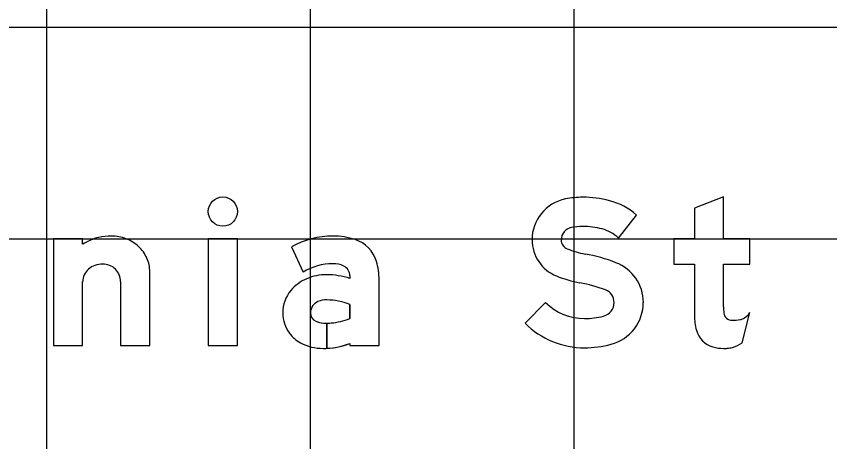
# Model space of a CAD drawing. Extents: x 2193008 to 2198143, y 1236112 to 1237864.
# Drawn here: x 2194655.46 to 2194661.63, y 1237207.57 to 1237210.79 of the extents above; entities that cross this region are included whole.
import ezdxf

# ---------------------------------------------------------------- set-up
doc = ezdxf.new("R2010")
doc.units = 0
for name, color, linetype in [('GSBWFILL', 7, 'Continuous'), ('GSCOLORFILL', 7, 'Continuous'), ('GSOUTLINE', 7, 'Continuous'), ('M-ROADS', 7, 'Continuous')]:
    doc.layers.add(name, color=color, linetype=linetype)

msp = doc.modelspace()

# ---------------------------------------------------------------- linework, layer by layer
at = {"layer": 'GSBWFILL'}
for p, q in [((2194656.248, 1237208.7822), (2194656.248, 1237208.2966)), ((2194660.9619, 1237208.3172), (2194661.0201, 1237208.5464))]:
    msp.add_line(p, q, dxfattribs=at)
for points in [[(2194660.8208, 1237208.59), (2194660.8208, 1237208.9139), (2194661.0201, 1237208.9139), (2194661.0201, 1237209.1049), (2194660.8208, 1237209.1049), (2194660.8208, 1237209.4232), (2194660.5994, 1237209.3392), (2194660.5994, 1237209.1049), (2194660.4444, 1237209.1049), (2194660.4444, 1237208.9139), (2194660.5994, 1237208.9139), (2194660.5994, 1237208.5231)], [(2194660.0237, 1237209.1116), (2194660.1606, 1237209.2863)], [(2194655.9601, 1237209.0649), (2194655.9601, 1237209.1049), (2194655.7387, 1237209.1049), (2194655.7387, 1237208.2966), (2194655.9601, 1237208.2966), (2194655.9601, 1237208.7822)], [(2194657.5436, 1237209.0439), (2194657.6325, 1237208.852)], [(2194656.248, 1237208.2966), (2194656.4694, 1237208.2966), (2194656.4694, 1237208.8551)], [(2194657.9863, 1237208.825), (2194657.9863, 1237208.8046)], [(2194657.9863, 1237208.3121), (2194657.9863, 1237208.2966), (2194658.2078, 1237208.2966), (2194658.2078, 1237208.7962)], [(2194659.4709, 1237208.622), (2194659.315, 1237208.4647)], [(2194657.9863, 1237208.6086), (2194657.9863, 1237208.501)], [(2194657.812, 1237208.2752), (2194657.812, 1237208.4652)], [(2194657.812, 1237208.4652), (2194657.812, 1237208.2752)]]:
    msp.add_lwpolyline(points, dxfattribs=at)
msp.add_lwpolyline([(2194656.9123, 1237208.2966), (2194657.1338, 1237208.2966), (2194657.1338, 1237209.1049), (2194656.9123, 1237209.1049)], close=True, dxfattribs=at)
for centre, radius, start, end in [((2194659.7523, 1237208.769), 0.6523, 90, 101.61719), ((2194659.7523, 1237208.6214), 0.7999, 75.27778, 90), ((2194659.6848, 1237209.0972), 0.3172, 101.61719, 180), ((2194659.8265, 1237208.9039), 0.5078, 48.85971, 75.27778), ((2194659.6848, 1237209.0972), 0.0957, 101.61719, 180), ((2194659.7523, 1237208.769), 0.4308, 90, 101.61719), ((2194659.7523, 1237208.6214), 0.5784, 75.27778, 90), ((2194659.8265, 1237208.9039), 0.2864, 46.49255, 75.27778), ((2194659.6615, 1237209.0972), 0.2938, 180, 248.20794), ((2194659.6615, 1237209.0972), 0.0724, 180, 248.20794), ((2194659.9028, 1237209.7008), 0.7224, 248.20794, 259.44884), ((2194659.5237, 1237207.6654), 1.348, 69.11292, 79.44884), ((2194659.8893, 1237208.6234), 0.3226, 0, 69.11292), ((2194659.9028, 1237209.7008), 0.9438, 248.20794, 259.44884), ((2194659.5237, 1237207.6654), 1.1265, 69.11292, 79.44884), ((2194659.8893, 1237208.6234), 0.1011, 360, 69.11292), ((2194659.7658, 1237208.9195), 0.4189, 225.25279, 270), ((2194659.8829, 1237208.6234), 0.1075, 284.89259, 360), ((2194659.8829, 1237208.6234), 0.3289, 284.89259, 360), ((2194659.7658, 1237209.0638), 0.5632, 270, 284.89259), ((2194659.7658, 1237208.9195), 0.6403, 225.25279, 270), ((2194659.7658, 1237209.0638), 0.7846, 270, 284.89259)]:
    msp.add_arc(centre, radius, start, end, dxfattribs=at)
msp.add_ellipse((2194657.0231, 1237209.3125), major_axis=(0, 0.1107), ratio=0.999984, dxfattribs=at)
for centre, major_axis, ratio, start_param, end_param in [((2194656.1743, 1237208.7286), (0, 0.3987), 0.999995, 0.235088, 0.567132), ((2194656.1781, 1237208.6841), (0, 0.4429), 0.999995, 0, 0.219986), ((2194656.1781, 1237208.8153), (0, 0.3117), 0.999995, 5.914285, 6.283185), ((2194656.1856, 1237208.8347), (0, 0.2909), 0.999995, 5.532258, 5.914285), ((2194657.8577, 1237208.4924), (0, 0.6347), 0.999994, 0, 0.517719), ((2194657.8577, 1237208.585), (0, 0.542), 0.999994, 5.96613, 6.283185), ((2194656.1972, 1237208.8471), (0, 0.2739), 0.999995, 5.130076, 5.532258), ((2194657.949, 1237208.8633), (0, 0.2491), 0.999994, 4.997165, 5.96613), ((2194656.2152, 1237208.8551), (0, 0.2542), 0.999995, 4.712389, 5.130076), ((2194657.8657, 1237208.7491), (0, 0.1678), 0.999994, 5.822746, 6.330435), ((2194657.7198, 1237208.7962), (0, 0.4879), 0.999994, 4.712389, 4.997165), ((2194656.0932, 1237208.7738), (0, 0.1349), 0.999995, 0.715718, 1.126231), ((2194656.1046, 1237208.7606), (0, 0.1524), 0.999995, 0.345704, 0.715718), ((2194656.112, 1237208.74), (0, 0.1743), 0.999995, 0, 0.345704), ((2194656.112, 1237208.7744), (0, 0.1399), 0.999995, 5.900624, 6.283185), ((2194656.1136, 1237208.7782), (0, 0.1358), 0.999995, 5.51227, 5.900624), ((2194656.1159, 1237208.7807), (0, 0.1324), 0.999995, 5.115435, 5.51227), ((2194657.8577, 1237208.4924), (0, 0.4243), 0.999994, 0, 0.559495), ((2194657.9033, 1237208.825), (0, 0.083), 0.999994, 4.712389, 5.822746), ((2194656.0755, 1237208.7822), (0, 0.1153), 0.999995, 1.126231, 1.570796), ((2194656.1196, 1237208.7822), (0, 0.1284), 0.999995, 4.712389, 5.115435), ((2194657.7827, 1237208.5104), (0, 0.3175), 0.999994, 0.399285, 0.87593), ((2194657.8087, 1237208.4539), (0, 0.3797), 0.999994, 0, 0.404512), ((2194657.8087, 1237208.2745), (0, 0.559), 0.999994, 5.959871, 6.283185), ((2194657.7437, 1237208.5429), (0, 0.2667), 0.999994, 0.87593, 1.570796), ((2194657.7815, 1237208.5432), (0, 0.0941), 0.999994, 0.408547, 1.530785), ((2194657.8077, 1237208.4826), (0, 0.1601), 0.999994, 6.259455, 6.691732), ((2194657.7961, 1237208.0985), (0, 0.5444), 0.999994, 5.926185, 6.254823), ((2194662.207, 1237208.59), (0, 1.3862), 0.999997, 1.570796, 1.606005), ((2194657.7319, 1237208.5429), (0, 0.2549), 0.999994, 1.570796, 2.21394), ((2194657.7876, 1237208.5429), (0, 0.1002), 0.999994, 1.530785, 1.570796), ((2194657.7538, 1237208.5429), (0, 0.0664), 0.999994, 1.570796, 2.757027), ((2194657.7991, 1237208.9773), (0, 0.5118), 0.999994, 3.228562, 3.516221), ((2194661.0291, 1237208.5231), (0, 0.4297), 0.999997, 1.570796, 1.830698), ((2194660.8844, 1237208.552), (0, 0.0637), 0.999997, 1.74085, 2.407828), ((2194660.8865, 1237208.5542), (0, 0.0667), 0.999997, 2.407828, 3.141593), ((2194660.8865, 1237208.8373), (0, 0.3497), 0.999997, 3.141593, 3.310762), ((2194660.9313, 1237208.5744), (0, 0.083), 0.999997, 3.310762, 3.756278), ((2194660.8744, 1237208.6551), (0, 0.1818), 0.999997, 3.756278, 4.071638), ((2194657.812, 1237208.6866), (0, 0.2214), 0.999994, 2.757027, 3.141593), ((2194657.812, 1237208.6866), (0, 0.2214), 0.999994, 3.141843, 3.28451), ((2194657.7545, 1237208.5599), (0, 0.2832), 0.999994, 2.21394, 2.611125), ((2194660.7877, 1237208.4589), (0, 0.1799), 0.999997, 1.830698, 2.869526), ((2194657.7835, 1237208.6555), (0, 0.381), 0.999994, 2.672443, 3.141593), ((2194657.7835, 1237208.8396), (0, 0.5652), 0.999994, 3.192057, 3.508644), ((2194660.8137, 1237208.535), (0, 0.2634), 0.999997, 3.427755, 3.738844), ((2194657.7835, 1237208.8396), (0, 0.5652), 0.999994, 3.141593, 3.191959), ((2194660.8208, 1237208.5777), (0, 0.3032), 0.999997, 2.869526, 3.141593), ((2194660.8208, 1237208.7111), (0, 0.4367), 0.999997, 3.141593, 3.205734), ((2194660.8373, 1237208.4549), (0, 0.1799), 0.999997, 3.205734, 3.427755)]:
    msp.add_ellipse(centre, major_axis=major_axis, ratio=ratio, start_param=start_param, end_param=end_param, dxfattribs=at)
at = {"layer": 'GSCOLORFILL'}
for p, q in [((2194650.9579, 1237210.7109), (2194672.4364, 1237210.7109)), ((2194656.248, 1237208.7822), (2194656.248, 1237208.2966)), ((2194660.9619, 1237208.3172), (2194661.0201, 1237208.5464))]:
    msp.add_line(p, q, dxfattribs=at)
for points in [[(2194660.8208, 1237208.59), (2194660.8208, 1237208.9139), (2194661.0201, 1237208.9139), (2194661.0201, 1237209.1049), (2194660.8208, 1237209.1049), (2194660.8208, 1237209.4232), (2194660.5994, 1237209.3392), (2194660.5994, 1237209.1049), (2194660.4444, 1237209.1049), (2194660.4444, 1237208.9139), (2194660.5994, 1237208.9139), (2194660.5994, 1237208.5231)], [(2194660.0237, 1237209.1116), (2194660.1606, 1237209.2863)], [(2194655.9601, 1237209.0649), (2194655.9601, 1237209.1049), (2194655.7387, 1237209.1049), (2194655.7387, 1237208.2966), (2194655.9601, 1237208.2966), (2194655.9601, 1237208.7822)], [(2194657.5436, 1237209.0439), (2194657.6325, 1237208.852)], [(2194656.248, 1237208.2966), (2194656.4694, 1237208.2966), (2194656.4694, 1237208.8551)], [(2194657.9863, 1237208.825), (2194657.9863, 1237208.8046)], [(2194657.9863, 1237208.3121), (2194657.9863, 1237208.2966), (2194658.2078, 1237208.2966), (2194658.2078, 1237208.7962)], [(2194659.4709, 1237208.622), (2194659.315, 1237208.4647)], [(2194657.9863, 1237208.6086), (2194657.9863, 1237208.501)], [(2194657.812, 1237208.2752), (2194657.812, 1237208.4652)], [(2194657.812, 1237208.4652), (2194657.812, 1237208.2752)]]:
    msp.add_lwpolyline(points, dxfattribs=at)
msp.add_lwpolyline([(2194656.9123, 1237208.2966), (2194657.1338, 1237208.2966), (2194657.1338, 1237209.1049), (2194656.9123, 1237209.1049)], close=True, dxfattribs=at)
for centre, radius, start, end in [((2194659.7523, 1237208.769), 0.6523, 90, 101.61719), ((2194659.7523, 1237208.6214), 0.7999, 75.27778, 90), ((2194659.6848, 1237209.0972), 0.3172, 101.61719, 180), ((2194659.8265, 1237208.9039), 0.5078, 48.85971, 75.27778), ((2194659.6848, 1237209.0972), 0.0957, 101.61719, 180), ((2194659.7523, 1237208.769), 0.4308, 90, 101.61719), ((2194659.7523, 1237208.6214), 0.5784, 75.27778, 90), ((2194659.8265, 1237208.9039), 0.2864, 46.49255, 75.27778), ((2194659.6615, 1237209.0972), 0.2938, 180, 248.20794), ((2194659.6615, 1237209.0972), 0.0724, 180, 248.20794), ((2194659.9028, 1237209.7008), 0.7224, 248.20794, 259.44884), ((2194659.5237, 1237207.6654), 1.348, 69.11292, 79.44884), ((2194659.8893, 1237208.6234), 0.3226, 0, 69.11292), ((2194659.9028, 1237209.7008), 0.9438, 248.20794, 259.44884), ((2194659.5237, 1237207.6654), 1.1265, 69.11292, 79.44884), ((2194659.8893, 1237208.6234), 0.1011, 360, 69.11292), ((2194659.7658, 1237208.9195), 0.4189, 225.25279, 270), ((2194659.8829, 1237208.6234), 0.1075, 284.89259, 360), ((2194659.8829, 1237208.6234), 0.3289, 284.89259, 360), ((2194659.7658, 1237209.0638), 0.5632, 270, 284.89259), ((2194659.7658, 1237208.9195), 0.6403, 225.25279, 270), ((2194659.7658, 1237209.0638), 0.7846, 270, 284.89259)]:
    msp.add_arc(centre, radius, start, end, dxfattribs=at)
msp.add_ellipse((2194657.0231, 1237209.3125), major_axis=(0, 0.1107), ratio=0.999984, dxfattribs=at)
for centre, major_axis, ratio, start_param, end_param in [((2194656.1743, 1237208.7286), (0, 0.3987), 0.999995, 0.235088, 0.567132), ((2194656.1781, 1237208.6841), (0, 0.4429), 0.999995, 0, 0.219986), ((2194656.1781, 1237208.8153), (0, 0.3117), 0.999995, 5.914285, 6.283185), ((2194656.1856, 1237208.8347), (0, 0.2909), 0.999995, 5.532258, 5.914285), ((2194657.8577, 1237208.4924), (0, 0.6347), 0.999994, 0, 0.517719), ((2194657.8577, 1237208.585), (0, 0.542), 0.999994, 5.96613, 6.283185), ((2194656.1972, 1237208.8471), (0, 0.2739), 0.999995, 5.130076, 5.532258), ((2194657.949, 1237208.8633), (0, 0.2491), 0.999994, 4.997165, 5.96613), ((2194656.2152, 1237208.8551), (0, 0.2542), 0.999995, 4.712389, 5.130076), ((2194657.8657, 1237208.7491), (0, 0.1678), 0.999994, 5.822746, 6.330435), ((2194657.7198, 1237208.7962), (0, 0.4879), 0.999994, 4.712389, 4.997165), ((2194656.0932, 1237208.7738), (0, 0.1349), 0.999995, 0.715718, 1.126231), ((2194656.1046, 1237208.7606), (0, 0.1524), 0.999995, 0.345704, 0.715718), ((2194656.112, 1237208.74), (0, 0.1743), 0.999995, 0, 0.345704), ((2194656.112, 1237208.7744), (0, 0.1399), 0.999995, 5.900624, 6.283185), ((2194656.1136, 1237208.7782), (0, 0.1358), 0.999995, 5.51227, 5.900624), ((2194656.1159, 1237208.7807), (0, 0.1324), 0.999995, 5.115435, 5.51227), ((2194657.8577, 1237208.4924), (0, 0.4243), 0.999994, 0, 0.559495), ((2194657.9033, 1237208.825), (0, 0.083), 0.999994, 4.712389, 5.822746), ((2194656.0755, 1237208.7822), (0, 0.1153), 0.999995, 1.126231, 1.570796), ((2194656.1196, 1237208.7822), (0, 0.1284), 0.999995, 4.712389, 5.115435), ((2194657.7827, 1237208.5104), (0, 0.3175), 0.999994, 0.399285, 0.87593), ((2194657.8087, 1237208.4539), (0, 0.3797), 0.999994, 0, 0.404512), ((2194657.8087, 1237208.2745), (0, 0.559), 0.999994, 5.959871, 6.283185), ((2194657.7437, 1237208.5429), (0, 0.2667), 0.999994, 0.87593, 1.570796), ((2194657.7815, 1237208.5432), (0, 0.0941), 0.999994, 0.408547, 1.530785), ((2194657.8077, 1237208.4826), (0, 0.1601), 0.999994, 6.259455, 6.691732), ((2194657.7961, 1237208.0985), (0, 0.5444), 0.999994, 5.926185, 6.254823), ((2194662.207, 1237208.59), (0, 1.3862), 0.999997, 1.570796, 1.606005), ((2194657.7319, 1237208.5429), (0, 0.2549), 0.999994, 1.570796, 2.21394), ((2194657.7876, 1237208.5429), (0, 0.1002), 0.999994, 1.530785, 1.570796), ((2194657.7538, 1237208.5429), (0, 0.0664), 0.999994, 1.570796, 2.757027), ((2194657.7991, 1237208.9773), (0, 0.5118), 0.999994, 3.228562, 3.516221), ((2194661.0291, 1237208.5231), (0, 0.4297), 0.999997, 1.570796, 1.830698), ((2194660.8844, 1237208.552), (0, 0.0637), 0.999997, 1.74085, 2.407828), ((2194660.8865, 1237208.5542), (0, 0.0667), 0.999997, 2.407828, 3.141593), ((2194660.8865, 1237208.8373), (0, 0.3497), 0.999997, 3.141593, 3.310762), ((2194660.9313, 1237208.5744), (0, 0.083), 0.999997, 3.310762, 3.756278), ((2194660.8744, 1237208.6551), (0, 0.1818), 0.999997, 3.756278, 4.071638), ((2194657.812, 1237208.6866), (0, 0.2214), 0.999994, 2.757027, 3.141593), ((2194657.812, 1237208.6866), (0, 0.2214), 0.999994, 3.141843, 3.28451), ((2194657.7545, 1237208.5599), (0, 0.2832), 0.999994, 2.21394, 2.611125), ((2194660.7877, 1237208.4589), (0, 0.1799), 0.999997, 1.830698, 2.869526), ((2194657.7835, 1237208.6555), (0, 0.381), 0.999994, 2.672443, 3.141593), ((2194657.7835, 1237208.8396), (0, 0.5652), 0.999994, 3.192057, 3.508644), ((2194660.8137, 1237208.535), (0, 0.2634), 0.999997, 3.427755, 3.738844), ((2194657.7835, 1237208.8396), (0, 0.5652), 0.999994, 3.141593, 3.191959), ((2194660.8208, 1237208.5777), (0, 0.3032), 0.999997, 2.869526, 3.141593), ((2194660.8208, 1237208.7111), (0, 0.4367), 0.999997, 3.141593, 3.205734), ((2194660.8373, 1237208.4549), (0, 0.1799), 0.999997, 3.205734, 3.427755)]:
    msp.add_ellipse(centre, major_axis=major_axis, ratio=ratio, start_param=start_param, end_param=end_param, dxfattribs=at)
at = {"layer": 'GSOUTLINE'}
for p, q in [((2194656.248, 1237208.7822), (2194656.248, 1237208.2966)), ((2194660.9619, 1237208.3172), (2194661.0201, 1237208.5464))]:
    msp.add_line(p, q, dxfattribs=at)
for points in [[(2194660.8208, 1237208.59), (2194660.8208, 1237208.9139), (2194661.0201, 1237208.9139), (2194661.0201, 1237209.1049), (2194660.8208, 1237209.1049), (2194660.8208, 1237209.4232), (2194660.5994, 1237209.3392), (2194660.5994, 1237209.1049), (2194660.4444, 1237209.1049), (2194660.4444, 1237208.9139), (2194660.5994, 1237208.9139), (2194660.5994, 1237208.5231)], [(2194660.0237, 1237209.1116), (2194660.1606, 1237209.2863)], [(2194655.9601, 1237209.0649), (2194655.9601, 1237209.1049), (2194655.7387, 1237209.1049), (2194655.7387, 1237208.2966), (2194655.9601, 1237208.2966), (2194655.9601, 1237208.7822)], [(2194657.5436, 1237209.0439), (2194657.6325, 1237208.852)], [(2194656.248, 1237208.2966), (2194656.4694, 1237208.2966), (2194656.4694, 1237208.8551)], [(2194657.9863, 1237208.825), (2194657.9863, 1237208.8046)], [(2194657.9863, 1237208.3121), (2194657.9863, 1237208.2966), (2194658.2078, 1237208.2966), (2194658.2078, 1237208.7962)], [(2194659.4709, 1237208.622), (2194659.315, 1237208.4647)], [(2194657.9863, 1237208.501), (2194657.9863, 1237208.6086)]]:
    msp.add_lwpolyline(points, dxfattribs=at)
msp.add_lwpolyline([(2194656.9123, 1237208.2966), (2194657.1338, 1237208.2966), (2194657.1338, 1237209.1049), (2194656.9123, 1237209.1049)], close=True, dxfattribs=at)
for centre, radius, start, end in [((2194659.7523, 1237208.769), 0.6523, 90, 101.61719), ((2194659.7523, 1237208.6214), 0.7999, 75.27778, 90), ((2194659.6848, 1237209.0972), 0.3172, 101.61719, 180), ((2194659.8265, 1237208.9039), 0.5078, 48.85971, 75.27778), ((2194659.6848, 1237209.0972), 0.0957, 101.61719, 180), ((2194659.7523, 1237208.769), 0.4308, 90, 101.61719), ((2194659.7523, 1237208.6214), 0.5784, 75.27778, 90), ((2194659.8265, 1237208.9039), 0.2864, 46.49255, 75.27778), ((2194659.6615, 1237209.0972), 0.2938, 180, 248.20794), ((2194659.6615, 1237209.0972), 0.0724, 180, 248.20794), ((2194659.9028, 1237209.7008), 0.7224, 248.20794, 259.44884), ((2194659.5237, 1237207.6654), 1.348, 69.11292, 79.44884), ((2194659.8893, 1237208.6234), 0.3226, 0, 69.11292), ((2194659.9028, 1237209.7008), 0.9438, 248.20794, 259.44884), ((2194659.5237, 1237207.6654), 1.1265, 69.11292, 79.44884), ((2194659.8893, 1237208.6234), 0.1011, 360, 69.11292), ((2194659.7658, 1237208.9195), 0.4189, 225.25279, 270), ((2194659.8829, 1237208.6234), 0.1075, 284.89259, 360), ((2194659.8829, 1237208.6234), 0.3289, 284.89259, 360), ((2194659.7658, 1237209.0638), 0.5632, 270, 284.89259), ((2194659.7658, 1237208.9195), 0.6403, 225.25279, 270), ((2194659.7658, 1237209.0638), 0.7846, 270, 284.89259)]:
    msp.add_arc(centre, radius, start, end, dxfattribs=at)
msp.add_ellipse((2194657.0231, 1237209.3125), major_axis=(0, 0.1107), ratio=0.999984, dxfattribs=at)
for centre, major_axis, ratio, start_param, end_param in [((2194656.1743, 1237208.7286), (0, 0.3987), 0.999995, 0.235088, 0.567132), ((2194656.1781, 1237208.6841), (0, 0.4429), 0.999995, 0, 0.219986), ((2194656.1781, 1237208.8153), (0, 0.3117), 0.999995, 5.914285, 6.283185), ((2194656.1856, 1237208.8347), (0, 0.2909), 0.999995, 5.532258, 5.914285), ((2194657.8577, 1237208.4924), (0, 0.6347), 0.999994, 6.283185, 6.800904), ((2194657.8577, 1237208.585), (0, 0.542), 0.999994, 5.96613, 6.283185), ((2194656.1972, 1237208.8471), (0, 0.2739), 0.999995, 5.130076, 5.532258), ((2194657.949, 1237208.8633), (0, 0.2491), 0.999994, 4.997165, 5.96613), ((2194656.2152, 1237208.8551), (0, 0.2542), 0.999995, 4.712389, 5.130076), ((2194657.8657, 1237208.7491), (0, 0.1678), 0.999994, 5.822746, 6.330435), ((2194657.7198, 1237208.7962), (0, 0.4879), 0.999994, 4.712389, 4.997165), ((2194656.0932, 1237208.7738), (0, 0.1349), 0.999995, 0.715718, 1.126231), ((2194656.1046, 1237208.7606), (0, 0.1524), 0.999995, 0.345704, 0.715718), ((2194656.112, 1237208.74), (0, 0.1743), 0.999995, 0, 0.345704), ((2194656.112, 1237208.7744), (0, 0.1399), 0.999995, 5.900624, 6.283185), ((2194656.1136, 1237208.7782), (0, 0.1358), 0.999995, 5.51227, 5.900624), ((2194656.1159, 1237208.7807), (0, 0.1324), 0.999995, 5.115435, 5.51227), ((2194657.8577, 1237208.4924), (0, 0.4243), 0.999994, 0, 0.559495), ((2194657.9033, 1237208.825), (0, 0.083), 0.999994, 4.712389, 5.822746), ((2194656.0755, 1237208.7822), (0, 0.1153), 0.999995, 1.126231, 1.570796), ((2194656.1196, 1237208.7822), (0, 0.1284), 0.999995, 4.712389, 5.115435), ((2194657.7827, 1237208.5104), (0, 0.3175), 0.999994, 0.399285, 0.87593), ((2194657.8087, 1237208.4539), (0, 0.3797), 0.999994, 0, 0.404512), ((2194657.8087, 1237208.2745), (0, 0.559), 0.999994, 5.959871, 6.283185), ((2194657.7437, 1237208.5429), (0, 0.2667), 0.999994, 0.87593, 1.570796), ((2194657.7815, 1237208.5432), (0, 0.0941), 0.999994, 0.408547, 1.530785), ((2194657.8077, 1237208.4826), (0, 0.1601), 0.999994, 6.25958, 6.691732), ((2194657.7961, 1237208.0985), (0, 0.5444), 0.999994, 5.926185, 6.254787), ((2194657.8113, 1237208.6344), (0, 0.0083), 0.999994, 6.254787, 6.25958), ((2194662.207, 1237208.59), (0, 1.3862), 0.999997, 1.570796, 1.606005), ((2194657.7319, 1237208.5429), (0, 0.2549), 0.999994, 1.570796, 2.21394), ((2194657.7876, 1237208.5429), (0, 0.1002), 0.999994, 1.530785, 1.570796), ((2194657.7538, 1237208.5429), (0, 0.0664), 0.999994, 1.570796, 2.757027), ((2194657.7991, 1237208.9773), (0, 0.5118), 0.999994, 3.228562, 3.516221), ((2194661.0291, 1237208.5231), (0, 0.4297), 0.999997, 1.570796, 1.830698), ((2194660.8844, 1237208.552), (0, 0.0637), 0.999997, 1.74085, 2.407828), ((2194660.8865, 1237208.5542), (0, 0.0667), 0.999997, 2.407828, 3.141593), ((2194660.8865, 1237208.8373), (0, 0.3497), 0.999997, 3.141593, 3.310762), ((2194660.9313, 1237208.5744), (0, 0.083), 0.999997, 3.310762, 3.756278), ((2194660.8744, 1237208.6551), (0, 0.1818), 0.999997, 3.756278, 4.071638), ((2194657.812, 1237208.6866), (0, 0.2214), 0.999994, 2.757027, 3.28451), ((2194657.7545, 1237208.5599), (0, 0.2832), 0.999994, 2.21394, 2.611125), ((2194660.7877, 1237208.4589), (0, 0.1799), 0.999997, 1.830698, 2.869526), ((2194657.7835, 1237208.6555), (0, 0.381), 0.999994, 2.672443, 3.141593), ((2194657.7835, 1237208.8396), (0, 0.5652), 0.999994, 3.141593, 3.508644), ((2194660.8137, 1237208.535), (0, 0.2634), 0.999997, 3.427755, 3.738844), ((2194660.8208, 1237208.5777), (0, 0.3032), 0.999997, 2.869526, 3.141593), ((2194660.8208, 1237208.7111), (0, 0.4367), 0.999997, 3.141593, 3.205734), ((2194660.8373, 1237208.4549), (0, 0.1799), 0.999997, 3.205734, 3.427755)]:
    msp.add_ellipse(centre, major_axis=major_axis, ratio=ratio, start_param=start_param, end_param=end_param, dxfattribs=at)
at = {"layer": 'M-ROADS'}
for p, q in [((2194655.6881, 1237163.1062), (2194655.6881, 1237223.1062)), ((2194657.6881, 1237163.1062), (2194657.6881, 1237223.1062)), ((2194659.6881, 1237163.1062), (2194659.6881, 1237223.1062)), ((2194547.6881, 1237209.1062), (2194677.6881, 1237209.1062))]:
    msp.add_line(p, q, dxfattribs=at)

doc.saveas('drawing.dxf')
